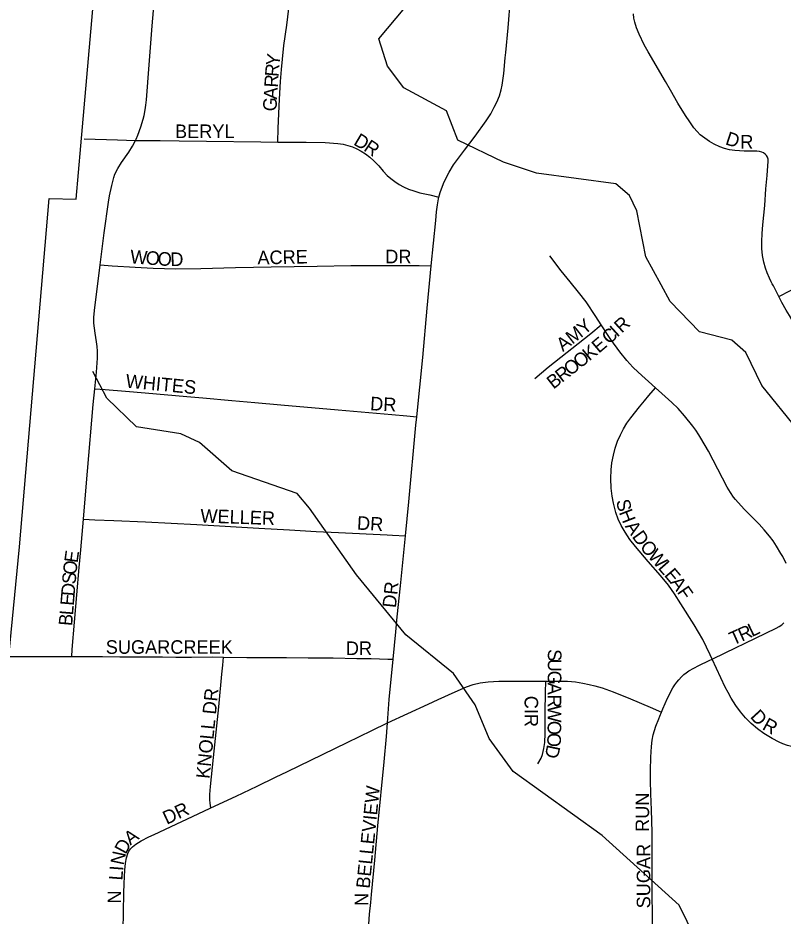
# Model space of a CAD drawing. Extents: x 1410790 to 1770854, y 448063 to 770588.
# Drawn here: x 1517791 to 1520609, y 600649 to 603957 of the extents above; entities that cross this region are included whole.
import ezdxf

# ---------------------------------------------------------------- set-up
doc = ezdxf.new("R2010")
doc.units = 0
for name, color, linetype in [('GM_X_City_Street', 7, 'Continuous'), ('GM_X_City_Street_Text', 7, 'Continuous'), ('GM_X_Corporation', 7, 'Continuous'), ('GM_X_Minor_River', 7, 'Continuous')]:
    doc.layers.add(name, color=color, linetype=linetype)

msp = doc.modelspace()

# ---------------------------------------------------------------- linework, layer by layer
at = {"layer": 'GM_X_City_Street'}
for points in [[(1518224.2, 603506.3), (1518226.4, 603510.7), (1518232.7, 603525.6), (1518244.2, 603555.9), (1518252.5, 603583.9), (1518256.4, 603598.5), (1518260.4, 603618.6), (1518262.9, 603635.6), (1518264.9, 603655.7), (1518274.4, 603784.7), (1518286.2, 603928.4), (1518304, 604140.6), (1518311.9, 604235.3), (1518323.3, 604375.6), (1518333.2, 604494.4)], [(1519342.1, 603297.6), (1519346.5, 603314.2), (1519358.2, 603347), (1519368.4, 603368.2), (1519379.4, 603389.1), (1519396.1, 603416.3), (1519413.8, 603440.7), (1519436.7, 603470.3), (1519475.3, 603521.3), (1519516.4, 603578.6), (1519532.6, 603604.4), (1519545.9, 603628.7), (1519555, 603646.9), (1519564.5, 603670.7), (1519571.2, 603692.2), (1519575, 603709.8), (1519580.7, 603752.1), (1519586.5, 603810.6), (1519588.6, 603829.9), (1519596.6, 603920.8), (1519613.9, 604138.6)], [(1518748, 603500), (1518750.1, 603550.8), (1518754.7, 603657.7), (1518759, 603723), (1518762.2, 603766.9), (1518765.2, 603805.1), (1518771.3, 603856.4), (1518781.3, 603930.9), (1518789.7, 603992.5)], [(1520593.8, 602930.8), (1520588.5, 602941.1), (1520573.7, 602970.1), (1520569.5, 602978.1), (1520565.6, 602985.4), (1520559.1, 602998.3), (1520550.4, 603018.1), (1520544.2, 603035.8), (1520538.8, 603057.2), (1520534.2, 603082.5), (1520531.4, 603108.1), (1520530.8, 603133.9), (1520532.1, 603163.1), (1520535, 603195.5), (1520542.2, 603266.5), (1520546.5, 603328.1), (1520551.4, 603376.4), (1520554.4, 603429.4), (1520554.2, 603437.2), (1520552.2, 603444.6), (1520548.8, 603450.5), (1520544, 603455.8), (1520537.8, 603460.1), (1520531.3, 603462.9), (1520522.8, 603464.9), (1520512.5, 603466.2), (1520466.7, 603466.7), (1520431.3, 603468.4), (1520412.5, 603471.2), (1520394.1, 603476), (1520376.4, 603482.7), (1520355.7, 603492.2), (1520338.1, 603502.7), (1520321.5, 603514.3), (1520304.4, 603526.8), (1520292.9, 603538.4), (1520280.9, 603552.5), (1520265.8, 603574.1), (1520250, 603597.6), (1520221.5, 603643.6), (1520194.5, 603690.7), (1520176, 603723.4), (1520112.4, 603832.8), (1520098, 603857.8), (1520079, 603897.6), (1520069.9, 603920.7), (1520063.9, 603941.5), (1520060.2, 603955.9), (1520058.2, 603972)], [(1518035.7, 603511.7), (1518157.8, 603508.2), (1518224.2, 603506.3)], [(1518093.7, 603047.2), (1518098.6, 603087.5), (1518109, 603166), (1518125.2, 603278.8), (1518128.9, 603301.5), (1518136.7, 603340.1), (1518144.3, 603368.9), (1518148.8, 603381.6), (1518159.1, 603402.7), (1518173.3, 603425.3), (1518199.8, 603462.7), (1518213.2, 603484.8), (1518224.2, 603506.3)], [(1518224.2, 603506.3), (1518315.8, 603505.7), (1518384.7, 603504.3), (1518486.4, 603503.9), (1518686.2, 603500.5), (1518748, 603500)], [(1518748, 603500), (1518801.1, 603499.6), (1518853.5, 603499.2), (1518922.4, 603498), (1518969.8, 603495.1), (1518988.9, 603492.1), (1519006.8, 603487.4), (1519024, 603482), (1519039.1, 603475), (1519055.2, 603467), (1519071.3, 603456.9), (1519087.4, 603444.1), (1519102.2, 603431.3), (1519120.2, 603412.1), (1519136.6, 603392.6), (1519150.7, 603377), (1519164.7, 603366), (1519179, 603355.2), (1519195.9, 603343.9), (1519211.5, 603335.3), (1519229.5, 603326.8), (1519249.7, 603319.8), (1519271.8, 603313.2), (1519307.9, 603305.2), (1519342.1, 603297.6)], [(1519313.8, 603044.3), (1519330.3, 603211.3), (1519333.6, 603242.7), (1519336.4, 603268.9), (1519340.3, 603290.4), (1519342.1, 603297.6)], [(1519939.6, 602826.9), (1519919.3, 602857.8), (1519884, 602911.8), (1519856.3, 602947.5), (1519825.3, 602985.2), (1519792.5, 603026.2), (1519750.2, 603080.9)], [(1518074.6, 602591.2), (1518080.9, 602652), (1518084.1, 602703.8), (1518084.6, 602729.2), (1518083.6, 602746.8), (1518081.1, 602763.9), (1518076, 602795.6), (1518073, 602814.7), (1518071.5, 602832.8), (1518071, 602853.8), (1518073, 602879), (1518093.7, 603047.2)], [(1518093.7, 603047.2), (1518138.7, 603044.5), (1518223.1, 603039.5), (1518289, 603036), (1518373.3, 603033), (1518464.8, 603034), (1518592.4, 603037.5), (1518658.5, 603039.3), (1518724, 603040.6), (1518893.7, 603042.9), (1519017.9, 603045.3), (1519073.6, 603045.6), (1519269.7, 603045.1), (1519313.8, 603044.3)], [(1519260.3, 602488.1), (1519282.3, 602706), (1519298.4, 602888.5), (1519313.8, 603044.3)], [(1520593.8, 602930.8), (1520636.5, 602953.6), (1520703, 602989.2), (1520763.2, 603022.5), (1520806, 603047.3)], [(1520959, 602647.1), (1520939.6, 602648.6), (1520894.9, 602653.2), (1520872.8, 602655.9), (1520852.3, 602659.8), (1520839.9, 602662.8), (1520815.7, 602671.3), (1520798.1, 602679.7), (1520777.9, 602690.3), (1520759.4, 602702.7), (1520744.3, 602714.3), (1520732.3, 602724.8), (1520718.4, 602738.2), (1520700.8, 602757.1), (1520684.9, 602777.2), (1520676.1, 602789.2), (1520665.8, 602805.2), (1520656.3, 602821.3), (1520650.3, 602831.1), (1520632.9, 602861.2), (1520621.2, 602880.8), (1520605.2, 602908.8), (1520593.8, 602930.8)], [(1519695.3, 602629), (1519744.5, 602671), (1519901, 602794.2), (1519939.6, 602826.9)], [(1520139.7, 602594.3), (1520075.3, 602651.8), (1520056.2, 602671.2), (1520034.5, 602694.9), (1520008.5, 602727), (1519975.3, 602772.8), (1519939.6, 602826.9)], [(1518033, 602110.4), (1518035.9, 602141.4), (1518048.1, 602288), (1518068.6, 602532.6), (1518074.6, 602591.2)], [(1518074.6, 602591.2), (1518112.5, 602588.4), (1518187.7, 602582.7), (1518259.6, 602576.3), (1518413.2, 602562.3), (1518472.1, 602557.5), (1518579.7, 602547.7), (1518664.4, 602540.1), (1518759.1, 602532.4), (1518971.2, 602513.6), (1519168.9, 602496.5), (1519223.6, 602491.4), (1519260.3, 602488.1)], [(1520348.3, 601595.2), (1520341, 601610.7), (1520313.6, 601666.9), (1520281.6, 601721.3), (1520233.3, 601799.3), (1520210.1, 601835.9), (1520187.4, 601867.9), (1520157.8, 601903.2), (1520112.2, 601955), (1520065.4, 602009.8), (1520045.4, 602035.3), (1520027.4, 602062.2), (1520013.3, 602087.7), (1520002.6, 602111.2), (1519994.1, 602135.6), (1519984.6, 602170.1), (1519979.7, 602195.4), (1519976.5, 602224.5), (1519974.9, 602260.2), (1519975.7, 602292.6), (1519978.7, 602318.2), (1519984.3, 602346.8), (1519991.1, 602371.7), (1520000.1, 602397.5), (1520010.6, 602421.9), (1520021.6, 602443.3), (1520034, 602463.9), (1520048.8, 602483.7), (1520080.8, 602525), (1520099.4, 602546.9), (1520115.6, 602566), (1520139.7, 602594.3)], [(1520621.2, 601947.8), (1520608.1, 601973.6), (1520601.5, 601984.8), (1520585.7, 602010.8), (1520572.7, 602030.7), (1520559.8, 602047.5), (1520539.5, 602071.5), (1520520.8, 602092.5), (1520496, 602118.4), (1520466.6, 602147.8), (1520434.2, 602182.6), (1520426.6, 602192.1), (1520415.9, 602208.9), (1520403.7, 602228.4), (1520334.2, 602360.9), (1520307.1, 602409), (1520299.8, 602421.3), (1520288, 602438.4), (1520276.9, 602452.9), (1520246.5, 602491.2), (1520222.7, 602517.9), (1520199.7, 602540.8), (1520163.2, 602573.4), (1520139.7, 602594.3)], [(1519218.6, 602048.8), (1519231.5, 602174.7), (1519257.2, 602457.2), (1519260.3, 602488.1)], [(1517989.5, 601604.8), (1517991.6, 601630.9), (1518016.3, 601932.8), (1518022.5, 601997.9), (1518033, 602110.4)], [(1518033, 602110.4), (1518074.5, 602108.6), (1518144.9, 602105.6), (1518261.4, 602101.1), (1518450.1, 602091.2), (1518678.1, 602078.1), (1518791.8, 602071.1), (1518889.6, 602065.8), (1518971.5, 602061.4), (1519151.8, 602053.5), (1519171.3, 602052.1), (1519218.6, 602048.8)], [(1519173.7, 601595), (1519183.4, 601696.2), (1519188.7, 601751.4), (1519199.9, 601865.3), (1519218.6, 602048.8)], [(1520348.3, 601595.2), (1520395.6, 601618.7), (1520507.5, 601671.8), (1520584.6, 601708.8), (1520595.3, 601715.3), (1520604.4, 601721.8), (1520612.4, 601728.7)], [(1517757.4, 601605), (1517801.8, 601605.1), (1517824.5, 601605.1), (1517910.7, 601605.2), (1517989.5, 601604.8)], [(1517989.5, 601604.8), (1517990.8, 601604.8), (1518010.4, 601604.8), (1518030.6, 601604.7), (1518102.7, 601604.4), (1518166.6, 601604), (1518221.6, 601603.7), (1518267.7, 601603.4), (1518324, 601603.1), (1518373.3, 601602.8), (1518431, 601602.4), (1518509.6, 601603.5), (1518548.8, 601602.8)], [(1518501.4, 601047), (1518500.4, 601055.2), (1518499.5, 601063.8), (1518498.5, 601076.7), (1518498.5, 601096.7), (1518500.9, 601126.3), (1518511.3, 601232.3), (1518530.7, 601419.6), (1518542.7, 601539.6), (1518545.8, 601572.4), (1518548.8, 601602.8)], [(1518548.8, 601602.8), (1518634.2, 601601.2), (1518781, 601600.6), (1518860.8, 601600), (1518951.9, 601599.4), (1519040, 601597.6), (1519092.2, 601597.4), (1519153.6, 601595.5), (1519173.7, 601595)], [(1519152.6, 601360.3), (1519159.2, 601445.7), (1519173.7, 601595)], [(1520161.4, 601400.2), (1520166, 601412.1), (1520183.7, 601451.1), (1520203.7, 601489.2), (1520210.7, 601500.7), (1520217.7, 601510.3), (1520225.5, 601519.2), (1520234.9, 601529.8), (1520243.7, 601537.8), (1520252.8, 601544.7), (1520262.4, 601551.6), (1520299.1, 601571), (1520337.5, 601590.1), (1520348.3, 601595.2)], [(1520892.9, 601239.4), (1520834.6, 601243.6), (1520733.5, 601254.4), (1520698, 601259.6), (1520650.3, 601270.1), (1520625.4, 601277.2), (1520609, 601282.8), (1520595.4, 601289.2), (1520569.2, 601302.3), (1520538.4, 601320.6), (1520514.7, 601338.1), (1520492.3, 601357.4), (1520471.5, 601378.2), (1520452.4, 601400.5), (1520435.2, 601424), (1520418.3, 601451.7), (1520407.1, 601471.8), (1520396.7, 601491.9), (1520348.3, 601595.2)], [(1519152.6, 601360.3), (1519302.9, 601429.5), (1519338.7, 601445.9), (1519401.3, 601474.8), (1519443.5, 601492.8), (1519468.4, 601501.1), (1519494, 601507.1), (1519523.2, 601511), (1519562.5, 601513.5), (1519621.6, 601514.2), (1519735.2, 601513.8)], [(1519706.4, 601209.5), (1519718.8, 601230.5), (1519723.6, 601243.2), (1519728.8, 601265.5), (1519731.8, 601288.1), (1519733.6, 601320.8), (1519733.8, 601399.6), (1519734.7, 601471.7), (1519735.2, 601513.8)], [(1519735.2, 601513.8), (1519743.1, 601513.7), (1519815.3, 601513.7), (1519845.1, 601511.1), (1519871.8, 601506.9), (1519895.6, 601502), (1519916.6, 601496.8), (1519943.5, 601489), (1519983.7, 601474.7), (1520047.6, 601448.6), (1520120.1, 601417.8), (1520161.4, 601400.2)], [(1520128.9, 600586.5), (1520128.6, 600636.4), (1520127.9, 600744.8), (1520127.6, 600958), (1520124.9, 601039.8), (1520122.6, 601098.9), (1520121, 601148.4), (1520121.2, 601184.6), (1520122.3, 601233.6), (1520124.6, 601273.2), (1520127.1, 601296.4), (1520131.1, 601316.1), (1520141, 601347.7), (1520151.4, 601375.6), (1520155.2, 601384.6), (1520161.4, 601400.2)], [(1518501.4, 601047), (1518594.8, 601090.4), (1518672, 601126.8), (1518739.9, 601159.6), (1518784.1, 601181), (1518869.6, 601222.2), (1519003.6, 601287.9), (1519095, 601332.1), (1519152.6, 601360.3)], [(1519081, 600587.2), (1519083.5, 600619.1), (1519086.4, 600654.9), (1519091.4, 600698.4), (1519093.3, 600727.7), (1519105.7, 600854.2), (1519116.9, 600981.4), (1519140, 601216.2), (1519148.3, 601310.5), (1519152.6, 601360.3)], [(1518178.7, 600595.1), (1518181.6, 600732.6), (1518182.8, 600768.6), (1518185.4, 600817.3), (1518188.1, 600843.9), (1518191.5, 600863.3), (1518196.2, 600879), (1518200.4, 600887.9), (1518206, 600895.8), (1518212.8, 600902.9), (1518225.4, 600913.3), (1518244.7, 600925.7), (1518274, 600940.5), (1518292.8, 600949.5), (1518497, 601044.9), (1518501.4, 601047)]]:
    msp.add_lwpolyline(points, dxfattribs=at)
at = {"layer": 'GM_X_Corporation'}
msp.add_lwpolyline([(1517757.4, 601605), (1517796.8, 602009.2), (1517906.5, 603291.8), (1518006.1, 603289.1), (1518023.6, 603486.5), (1518241.8, 605978.4)], dxfattribs=at)
at = {"layer": 'GM_X_Minor_River'}
for points in [[(1520662.8, 602441.5), (1520531.7, 602602.8), (1520471.9, 602724.4), (1520420.7, 602769.7), (1520301.1, 602800.3), (1520193.1, 602913), (1520160.2, 602973.8), (1520104.1, 603077.3), (1520071.3, 603246.5), (1520044.3, 603303.2), (1519993.1, 603346.5), (1519701.4, 603384.9), (1519580, 603425.6), (1519411.3, 603507.5), (1519369.3, 603614.7), (1519212.7, 603700.3), (1519152.1, 603779.9), (1519120, 603880.8), (1519216.3, 603995)], [(1520689.8, 599870.1), (1520406.4, 600026.7), (1520328.3, 600445.5), (1520313.5, 600510), (1520226.7, 600688.4), (1519943.2, 600945.2), (1519615.3, 601180.9), (1519527.5, 601303.2), (1519475.7, 601426.6), (1519395.8, 601542.7), (1519220.3, 601684.9), (1519038.2, 601905.4), (1518864.7, 602151.8), (1518819.6, 602204.9), (1518578.9, 602288.4), (1518460.7, 602393.2), (1518391.2, 602424.8), (1518227.5, 602450.4), (1518119.3, 602557.1), (1518067.1, 602654.5)]]:
    msp.add_lwpolyline(points, dxfattribs=at)

# ---------------------------------------------------------------- texts
at = {"layer": 'GM_X_City_Street_Text'}
for s, rotation, p in [('Y', 82.7123, (1518753.9, 603778.1)), ('R', 85.1859, (1518750.6, 603739.2)), ('R', 86.6827, (1518748.4, 603700)), ('A', 86.6994, (1518745.8, 603656.1)), ('G', 86.6868, (1518743.3, 603612.1)), ('BERYL', 0, (1518369.9, 603514.8)), ('D', 329.4092, (1519024.2, 603492.3)), ('D', 342.1837, (1520393.8, 603492.4)), ('R', 359.1337, (1520451.3, 603476.4)), ('R', 326.6467, (1519061.5, 603470.3)), ('W', 355.9785, (1518203.5, 603053.4)), ('O', 355.9732, (1518260.6, 603049.4)), ('O', 355.9898, (1518304.5, 603046.3)), ('D', 0.7191, (1518352.9, 603043.1)), ('ACRE', 1.2219, (1518673.8, 603049)), ('DR', 0, (1519144.3, 603053.4)), ('M', 37.9373, (1519833.3, 602752.9)), ('Y', 40.7791, (1519877, 602787.1)), ('I', 42.0726, (1519998.7, 602778.8)), ('R', 42.3666, (1520015.2, 602793.7)), ('C', 41.5412, (1519968.6, 602752.2)), ('A', 37.943, (1519798.6, 602725.9)), ('E', 40.2308, (1519930.8, 602720)), ('O', 38.2579, (1519860.6, 602664)), ('K', 38.9289, (1519895.6, 602691.6)), ('O', 38.1683, (1519825.9, 602636.7)), ('R', 38.1668, (1519794.8, 602612.2)), ('WHITES', 354.5059, (1518186.5, 602595.7)), ('B', 38.1668, (1519763.6, 602587.8)), ('DR', 356.9887, (1519087.6, 602512.2)), ('S', 281.8429, (1519994.4, 602178.9)), ('WELLER', 357.9557, (1518462.6, 602098.6)), ('H', 291.2658, (1520004.2, 602135.9)), ('DR', 356.989, (1519039.2, 602072.2)), ('A', 303.8036, (1520025.6, 602084.3)), ('D', 305.7198, (1520051.2, 602046.2)), ('O', 310.6038, (1520079.7, 602006.8)), ('W', 311.1459, (1520108.7, 601973)), ('E', 82.0515, (1518010.9, 601947.6)), ('O', 84.0219, (1518006.4, 601904.2)), ('L', 311.1547, (1520146.3, 601929.9)), ('E', 310.2043, (1520169.4, 601903.6)), ('S', 85.309, (1518003.5, 601869.5)), ('D', 85.3071, (1517999.9, 601825.6)), ('DR', 83.9889, (1519183.3, 601782.2)), ('A', 305.882, (1520191.5, 601877.5)), ('F', 304.7928, (1520217.1, 601842.1)), ('E', 85.309, (1517997, 601790.5)), ('L', 85.309, (1517994.2, 601755.4)), ('B', 85.3069, (1517990.9, 601716)), ('T', 24.1206, (1520425.3, 601644.6)), ('R', 24.1154, (1520457.4, 601659)), ('L', 25.5388, (1520494.8, 601675.8)), ('SUGARCREEK', 0, (1518114.7, 601614.6)), ('DR', 0, (1518999.1, 601610.2)), ('S', 269.7951, (1519743.3, 601631.7)), ('U', 269.8012, (1519743.2, 601596.5)), ('G', 269.8032, (1519743, 601552.5)), ('A', 269.7923, (1519742.9, 601508.5)), ('KNOLL DR', 84.29, (1518496.9, 601152.9)), ('CIR', 270, (1519657.3, 601460)), ('R', 269.8042, (1519742.7, 601464.5)), ('W', 269.7982, (1519742.6, 601424.9)), ('D', 312.5574, (1520485.8, 601381)), ('R', 331.4378, (1520529.5, 601337.8)), ('O', 269.8012, (1519742.4, 601367.7)), ('O', 267.8469, (1519742.2, 601324.1)), ('D', 257.9464, (1519740.9, 601282.4)), ('BELLEVIEW', 84.2179, (1519086.5, 600748.2)), ('RUN', 90, (1520116.1, 600958.4)), ('DR', 25.2098, (1518339.6, 600984.3)), ('A', 37.0862, (1518205.4, 600907.6)), ('D', 61.3625, (1518188, 600873.2)), ('SUGAR', 90, (1520120.5, 600676.8)), ('N', 77.745, (1518180, 600833.8)), ('L', 85.6516, (1518175.9, 600778.5)), ('I', 85.6754, (1518178.6, 600813.6)), ('N', 90, (1518171.5, 600694.4)), ('N', 90, (1519082.1, 600685.6))]:
    msp.add_text(s, height=50, rotation=rotation, dxfattribs=at).set_placement(p)

doc.saveas('drawing.dxf')
